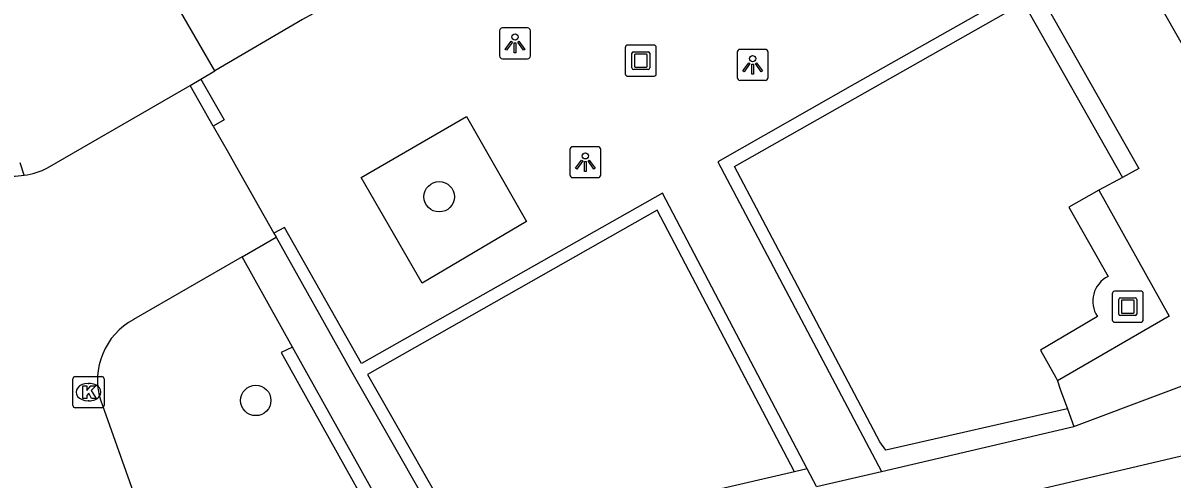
# Model space of a CAD drawing. Extents: x 161087 to 161922, y 382574 to 383873.
# Drawn here: x 161552.2 to 161589.19, y 383237.29 to 383251.96 of the extents above; entities that cross this region are included whole.
import ezdxf

# ---------------------------------------------------------------- set-up
doc = ezdxf.new("R2010")
doc.units = 0
for name, color, linetype in [('IMGEO_Boom', 7, 'Continuous'), ('IMGEO_Fietspad_gesloten', 7, 'Continuous'), ('IMGEO_Groenvoorziening', 7, 'Continuous'), ('IMGEO_Haag', 7, 'Continuous'), ('IMGEO_Kolk', 7, 'Continuous'), ('IMGEO_Kunstobject', 7, 'Continuous'), ('IMGEO_Lichtpunt', 7, 'Continuous'), ('IMGEO_Muur', 7, 'Continuous'), ('IMGEO_Rijbaan_lokaal_open', 7, 'Continuous'), ('IMGEO_Voetpad_open', 7, 'Continuous')]:
    doc.layers.add(name, color=color, linetype=linetype)

msp = doc.modelspace()

# ---------------------------------------------------------------- linework, layer by layer
at = {"layer": 'IMGEO_Boom'}
for centre in [(161565.595, 383246.369), (161559.691, 383239.814)]:
    msp.add_circle(centre, 0.489, dxfattribs=at)
at = {"layer": 'IMGEO_Fietspad_gesloten'}
for points in [[(161594.682, 383242.226), (161561.405, 383300.469), (161560.869, 383301.424)], [(161594.453, 383239.171), (161592.871, 383238.811), (161580.219, 383235.841), (161567.512, 383232.88), (161557.961, 383230.64)]]:
    msp.add_lwpolyline(points, dxfattribs=at)
at = {"layer": 'IMGEO_Groenvoorziening'}
msp.add_lwpolyline([(161557.581, 383249.951), (161557.926, 383250.154)], dxfattribs=at)
at = {"layer": 'IMGEO_Haag'}
for points in [[(161585.818, 383239.548), (161579.974, 383238.213), (161579.78, 383238.487), (161575.098, 383247.341), (161584.4, 383252.611), (161587.587, 383246.991)], [(161552.237, 383247.061), (161552.105, 383247.463)], [(161577.036, 383237.518), (161572.617, 383245.936), (161563.29, 383240.651), (161566.47, 383235.067)], [(161560.871, 383241.534), (161560.512, 383241.356), (161564.628, 383233.978)], [(161577.036, 383237.518), (161566.47, 383235.067)], [(161577.44, 383237.61), (161577.036, 383237.518)]]:
    msp.add_lwpolyline(points, dxfattribs=at)
at = {"layer": 'IMGEO_Kolk'}
for p, q in [((161553.805, 383239.655), (161553.805, 383240.507)), ((161553.88, 383240.581), (161554.732, 383240.581)), ((161554.293, 383240.361), (161554.318, 383240.361)), ((161554.806, 383240.507), (161554.806, 383239.655)), ((161554.316, 383239.801), (161554.291, 383239.801)), ((161554.732, 383239.581), (161553.88, 383239.581))]:
    msp.add_line(p, q, dxfattribs=at)
for points in [[(161553.805, 383239.655), (161553.805, 383240.507)], [(161553.88, 383240.581), (161554.732, 383240.581)], [(161554.806, 383240.507), (161554.806, 383239.655)], [(161554.126, 383240.281), (161554.249, 383240.281), (161554.249, 383240.13), (161554.379, 383240.281), (161554.543, 383240.281), (161554.397, 383240.13), (161554.55, 383239.881), (161554.398, 383239.881), (161554.313, 383240.045), (161554.249, 383239.978), (161554.249, 383239.881), (161554.126, 383239.881), (161554.126, 383240.281)], [(161554.732, 383239.581), (161553.88, 383239.581)]]:
    msp.add_lwpolyline(points, dxfattribs=at)
for centre, start, end in [((161553.882, 383240.505), 91.552, 178.448), ((161553.882, 383240.505), 91.552, 178.448), ((161554.73, 383240.505), 1.552, 88.448), ((161554.73, 383240.505), 1.552, 88.448), ((161553.882, 383239.657), 181.552, 268.448), ((161553.882, 383239.657), 181.552, 268.448), ((161554.73, 383239.657), 271.552, 358.448), ((161554.73, 383239.657), 271.552, 358.448)]:
    msp.add_arc(centre, 0.0765, start, end, dxfattribs=at)
for centre, major_axis, ratio, start_param, end_param in [((161554.292, 383240.081), (-0.387, 0.002), 0.722429, 4.712389, 7.853982), ((161554.317, 383240.081), (-0.39, 0.002), 0.717154, 1.570796, 4.712389)]:
    msp.add_ellipse(centre, major_axis=major_axis, ratio=ratio, start_param=start_param, end_param=end_param, dxfattribs=at)
at = {"layer": 'IMGEO_Kunstobject'}
for p, q in [((161571.585, 383251.166), (161571.585, 383250.325)), ((161571.585, 383251.166), (161571.585, 383250.325)), ((161572.501, 383251.25), (161571.66, 383251.25)), ((161572.501, 383251.25), (161571.66, 383251.25)), ((161572.585, 383250.334), (161572.585, 383251.175)), ((161572.585, 383250.334), (161572.585, 383251.175)), ((161571.799, 383250.514), (161571.799, 383250.988)), ((161571.849, 383251.038), (161572.323, 383251.038)), ((161571.879, 383250.938), (161571.879, 383250.564)), ((161572.273, 383250.958), (161571.899, 383250.958)), ((161572.293, 383250.564), (161572.293, 383250.938)), ((161572.373, 383250.988), (161572.373, 383250.514)), ((161572.323, 383250.464), (161571.849, 383250.464)), ((161571.899, 383250.544), (161572.273, 383250.544)), ((161571.669, 383250.25), (161572.51, 383250.25)), ((161571.669, 383250.25), (161572.51, 383250.25)), ((161588.176, 383243.33), (161587.335, 383243.33)), ((161588.176, 383243.33), (161587.335, 383243.33)), ((161587.26, 383243.246), (161587.26, 383242.405)), ((161587.26, 383243.246), (161587.26, 383242.405)), ((161587.474, 383242.594), (161587.474, 383243.068)), ((161587.524, 383243.118), (161587.998, 383243.118)), ((161587.554, 383243.018), (161587.554, 383242.644)), ((161587.948, 383243.038), (161587.574, 383243.038)), ((161587.968, 383242.644), (161587.968, 383243.018)), ((161588.048, 383243.068), (161588.048, 383242.594)), ((161588.26, 383242.414), (161588.26, 383243.255)), ((161588.26, 383242.414), (161588.26, 383243.255)), ((161587.574, 383242.624), (161587.948, 383242.624)), ((161587.344, 383242.33), (161588.185, 383242.33)), ((161587.344, 383242.33), (161588.185, 383242.33)), ((161587.998, 383242.544), (161587.524, 383242.544))]:
    msp.add_line(p, q, dxfattribs=at)
for centre, radius, start, end in [((161571.663, 383251.172), 0.0779, 92.4484, 184.2845), ((161571.663, 383251.172), 0.0779, 92.4484, 184.2845), ((161572.507, 383251.172), 0.0779, 2.4484, 94.2845), ((161572.507, 383251.172), 0.0779, 2.4484, 94.2845), ((161571.849, 383250.988), 0.05, 90, 180), ((161571.899, 383250.938), 0.02, 90, 180), ((161572.273, 383250.938), 0.02, 360, 90), ((161572.323, 383250.988), 0.05, 360, 90), ((161571.849, 383250.514), 0.05, 180, 270), ((161571.899, 383250.564), 0.02, 180, 270), ((161572.273, 383250.564), 0.02, 270, 0), ((161572.323, 383250.514), 0.05, 270, 0), ((161571.663, 383250.328), 0.0779, 182.4484, 274.2845), ((161571.663, 383250.328), 0.0779, 182.4484, 274.2845), ((161572.507, 383250.328), 0.0779, 272.4484, 4.2845), ((161572.507, 383250.328), 0.0779, 272.4484, 4.2845), ((161587.338, 383243.252), 0.0779, 92.4484, 184.2845), ((161587.338, 383243.252), 0.0779, 92.4484, 184.2845), ((161588.182, 383243.252), 0.0779, 2.4484, 94.2845), ((161588.182, 383243.252), 0.0779, 2.4484, 94.2845), ((161587.524, 383243.068), 0.05, 90, 180), ((161587.574, 383243.018), 0.02, 90, 180), ((161587.948, 383243.018), 0.02, 360, 90), ((161587.998, 383243.068), 0.05, 360, 90), ((161587.524, 383242.594), 0.05, 180, 270), ((161587.574, 383242.644), 0.02, 180, 270), ((161587.948, 383242.644), 0.02, 270, 0), ((161587.998, 383242.594), 0.05, 270, 0), ((161587.338, 383242.408), 0.0779, 182.4484, 274.2845), ((161587.338, 383242.408), 0.0779, 182.4484, 274.2845), ((161588.182, 383242.408), 0.0779, 272.4484, 4.2845), ((161588.182, 383242.408), 0.0779, 272.4484, 4.2845)]:
    msp.add_arc(centre, radius, start, end, dxfattribs=at)
at = {"layer": 'IMGEO_Lichtpunt'}
for p, q in [((161567.537, 383251.71), (161567.537, 383250.903)), ((161567.537, 383251.71), (161567.537, 383250.903)), ((161568.439, 383251.805), (161567.631, 383251.805)), ((161568.439, 383251.805), (161567.631, 383251.805)), ((161568.533, 383250.903), (161568.533, 383251.71)), ((161568.533, 383250.903), (161568.533, 383251.71)), ((161576.089, 383251.112), (161575.281, 383251.112)), ((161576.089, 383251.112), (161575.281, 383251.112)), ((161567.631, 383250.809), (161568.439, 383250.809)), ((161567.631, 383250.809), (161568.439, 383250.809)), ((161575.187, 383251.017), (161575.187, 383250.21)), ((161575.187, 383251.017), (161575.187, 383250.21)), ((161576.183, 383250.21), (161576.183, 383251.017)), ((161576.183, 383250.21), (161576.183, 383251.017)), ((161575.281, 383250.116), (161576.089, 383250.116)), ((161575.281, 383250.116), (161576.089, 383250.116)), ((161569.801, 383247.886), (161569.801, 383247.079)), ((161569.801, 383247.886), (161569.801, 383247.079)), ((161570.703, 383247.981), (161569.895, 383247.981)), ((161570.703, 383247.981), (161569.895, 383247.981)), ((161570.797, 383247.079), (161570.797, 383247.886)), ((161570.797, 383247.079), (161570.797, 383247.886)), ((161569.895, 383246.985), (161570.703, 383246.985)), ((161569.895, 383246.985), (161570.703, 383246.985))]:
    msp.add_line(p, q, dxfattribs=at)
for points in [[(161567.911, 383251.374), (161567.95, 383251.346), (161567.762, 383251.084), (161567.724, 383251.111), (161567.911, 383251.374)], [(161568.013, 383251.326), (161568.06, 383251.326), (161568.06, 383251.004), (161568.013, 383251.004), (161568.013, 383251.326)], [(161568.123, 383251.346), (161568.161, 383251.373), (161568.348, 383251.111), (161568.309, 383251.083), (161568.123, 383251.346)], [(161575.561, 383250.681), (161575.6, 383250.653), (161575.412, 383250.391), (161575.374, 383250.418), (161575.561, 383250.681)], [(161575.663, 383250.633), (161575.71, 383250.633), (161575.71, 383250.311), (161575.663, 383250.311), (161575.663, 383250.633)], [(161575.773, 383250.653), (161575.811, 383250.68), (161575.998, 383250.418), (161575.959, 383250.39), (161575.773, 383250.653)], [(161570.175, 383247.55), (161570.214, 383247.522), (161570.026, 383247.26), (161569.988, 383247.287), (161570.175, 383247.55)], [(161570.277, 383247.502), (161570.324, 383247.502), (161570.324, 383247.18), (161570.277, 383247.18), (161570.277, 383247.502)], [(161570.387, 383247.522), (161570.425, 383247.549), (161570.612, 383247.287), (161570.573, 383247.259), (161570.387, 383247.522)]]:
    msp.add_lwpolyline(points, dxfattribs=at)
for centre in [(161568.036, 383251.508), (161575.686, 383250.815), (161570.3, 383247.684)]:
    msp.add_circle(centre, 0.0994, dxfattribs=at)
for centre, start, end in [((161567.631, 383251.71), 90, 180), ((161567.631, 383251.71), 90, 180), ((161568.439, 383251.71), 0, 90), ((161568.439, 383251.71), 0, 90), ((161575.281, 383251.017), 90, 180), ((161575.281, 383251.017), 90, 180), ((161576.089, 383251.017), 0, 90), ((161576.089, 383251.017), 0, 90), ((161567.631, 383250.903), 180, 270), ((161567.631, 383250.903), 180, 270), ((161568.439, 383250.903), 270, 0), ((161568.439, 383250.903), 270, 360), ((161575.281, 383250.21), 180, 270), ((161575.281, 383250.21), 180, 270), ((161576.089, 383250.21), 270, 0), ((161576.089, 383250.21), 270, 360), ((161569.895, 383247.886), 90, 180), ((161569.895, 383247.886), 90, 180), ((161570.703, 383247.886), 0, 90), ((161570.703, 383247.886), 0, 90), ((161569.895, 383247.079), 180, 270), ((161569.895, 383247.079), 180, 270), ((161570.703, 383247.079), 270, 0), ((161570.703, 383247.079), 270, 360)]:
    msp.add_arc(centre, 0.0946, start, end, dxfattribs=at)
at = {"layer": 'IMGEO_Muur'}
for points in [[(161586.833, 383246.578), (161589.098, 383242.531), (161585.497, 383240.449)], [(161586.833, 383246.578), (161585.861, 383246.038), (161587.129, 383243.802)], [(161586.782, 383242.519), (161584.951, 383241.437), (161585.442, 383240.548), (161585.497, 383240.449)]]:
    msp.add_lwpolyline(points, dxfattribs=at)
msp.add_arc((161587.519, 383243.008), 0.885, 116.1641, 213.5677, dxfattribs=at)
at = {"layer": 'IMGEO_Rijbaan_lokaal_open'}
for points in [[(161552.99, 383247.303), (161557.581, 383249.951)], [(161558.323, 383248.639), (161557.581, 383249.951)], [(161558.323, 383248.639), (161558.81, 383247.779), (161559.068, 383247.324), (161560.27, 383245.196)], [(161560.27, 383245.196), (161560.342, 383245.069)], [(161559.251, 383244.438), (161560.342, 383245.069)], [(161559.251, 383244.438), (161555.76, 383242.419)], [(161554.689, 383239.836), (161557.376, 383232.282)]]:
    msp.add_lwpolyline(points, dxfattribs=at)
for centre, radius, start, end in [((161551.893, 383249.46), 2.424, 259.3746, 278.163), ((161551.887, 383249.441), 2.406, 278.3552, 297.2777), ((161556.801, 383240.474), 2.206, 118.148, 196.8108)]:
    msp.add_arc(centre, radius, start, end, dxfattribs=at)
at = {"layer": 'IMGEO_Voetpad_open'}
for points in [[(161558.374, 383250.418), (161552.479, 383260.607), (161550.188, 383259.545)], [(161580.329, 383259.83), (161580.831, 383260.114), (161586.087, 383250.847), (161588.114, 383247.281), (161587.587, 383246.991)], [(161580.329, 383259.83), (161584.202, 383252.959), (161578.98, 383250), (161574.563, 383247.497), (161579.831, 383237.533)], [(161562.522, 383252.818), (161561.19, 383252.073), (161558.374, 383250.418)], [(161557.926, 383250.154), (161558.374, 383250.418)], [(161557.926, 383250.154), (161558.668, 383248.843), (161558.323, 383248.639)], [(161568.411, 383245.571), (161565.043, 383243.589), (161563.079, 383246.991), (161566.469, 383248.952), (161568.411, 383245.571)], [(161587.587, 383246.991), (161586.833, 383246.578)], [(161577.44, 383237.61), (161572.779, 383246.487), (161563.092, 383240.998), (161560.62, 383245.384), (161560.27, 383245.196)], [(161560.342, 383245.069), (161562.744, 383240.801), (161566.394, 383234.391)], [(161560.871, 383241.534), (161559.251, 383244.438)], [(161586.027, 383238.981), (161594.682, 383242.226)], [(161565.033, 383234.073), (161560.871, 383241.534)], [(161585.497, 383240.449), (161585.585, 383240.176), (161585.818, 383239.548)], [(161585.818, 383239.548), (161586.027, 383238.981)], [(161579.831, 383237.533), (161586.027, 383238.981)], [(161577.737, 383237.043), (161577.44, 383237.61)], [(161577.737, 383237.043), (161579.831, 383237.533)]]:
    msp.add_lwpolyline(points, dxfattribs=at)

doc.saveas('drawing.dxf')
